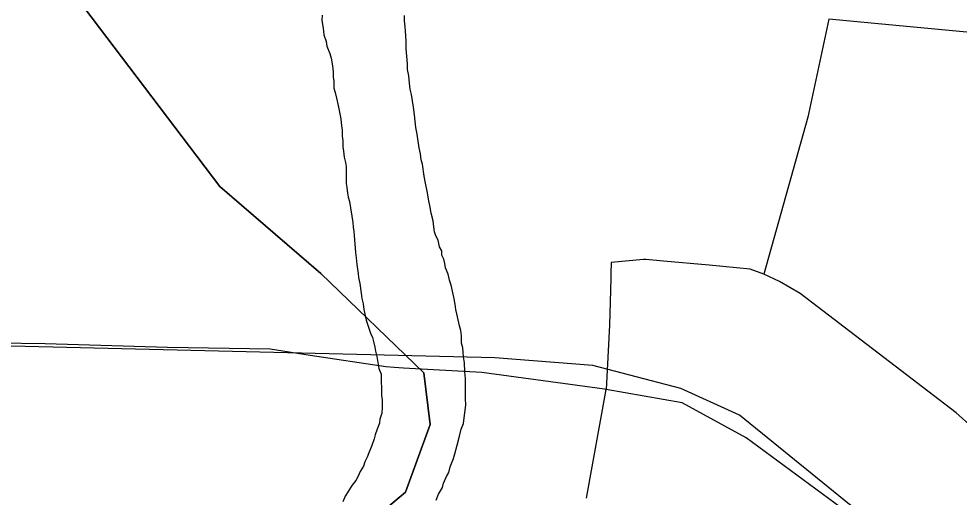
# Model space of a CAD drawing. Extents: x -59 to 82, y -3 to 49.
# Drawn here: x -54.529 to -53.935, y 47.202 to 47.505 of the extents above; entities that cross this region are included whole.
import ezdxf

# ---------------------------------------------------------------- set-up
doc = ezdxf.new("R2010")
doc.units = 0
for name, color, linetype in [('GM_X_City_Street', 7, 'Continuous'), ('GM_X_Corporation', 7, 'Continuous'), ('GM_X_County_Road', 7, 'Continuous'), ('GM_X_Major_River', 7, 'Continuous'), ('GM_X_Rail_Line', 7, 'Continuous')]:
    doc.layers.add(name, color=color, linetype=linetype)

msp = doc.modelspace()

# ---------------------------------------------------------------- linework, layer by layer
at = {"layer": 'GM_X_City_Street'}
for p, q in [((-54.01714, 47.50468), (-54.03048, 47.44288)), ((-53.87749, 47.49153), (-54.01714, 47.50468)), ((-54.03048, 47.44288), (-54.05818, 47.34339)), ((-54.17026, 47.20184), (-54.1579, 47.27056)), ((-54.10993, 47.26205), (-54.1579, 47.27056)), ((-54.06942, 47.23997), (-54.10993, 47.26205)), ((-54.00129, 47.18978), (-54.06942, 47.23997))]:
    msp.add_line(p, q, dxfattribs=at)
at = {"layer": 'GM_X_Corporation'}
for p, q in [((-54.5277, 47.56487), (-54.40198, 47.39898)), ((-54.40198, 47.39898), (-54.5277, 47.56487)), ((-54.40198, 47.39898), (-54.33819, 47.34397)), ((-54.33819, 47.34397), (-54.40198, 47.39898)), ((-54.33819, 47.34397), (-54.27319, 47.281)), ((-54.27319, 47.281), (-54.33819, 47.34397)), ((-54.27319, 47.281), (-54.26916, 47.24835)), ((-54.26916, 47.24835), (-54.27319, 47.281)), ((-54.26916, 47.24835), (-54.2848, 47.20568)), ((-54.2848, 47.20568), (-54.26916, 47.24835)), ((-54.2848, 47.20568), (-54.32934, 47.16813)), ((-54.32934, 47.16813), (-54.2848, 47.20568))]:
    msp.add_line(p, q, dxfattribs=at)
at = {"layer": 'GM_X_County_Road'}
for p, q in [((-54.13428, 47.3528), (-54.15477, 47.35095)), ((-54.13274, 47.35267), (-54.13428, 47.3528)), ((-54.12161, 47.35169), (-54.13274, 47.35267)), ((-54.15477, 47.35095), (-54.15494, 47.34381)), ((-54.09277, 47.34914), (-54.12161, 47.35169)), ((-54.06698, 47.3466), (-54.09277, 47.34914)), ((-54.05818, 47.34339), (-54.06698, 47.3466)), ((-54.15502, 47.34075), (-54.15575, 47.31117)), ((-54.15494, 47.34381), (-54.15502, 47.34075)), ((-54.0484, 47.33887), (-54.05818, 47.34339)), ((-54.03524, 47.33118), (-54.0484, 47.33887)), ((-53.93676, 47.25573), (-54.03524, 47.33118)), ((-54.15575, 47.31117), (-54.1579, 47.27056)), ((-54.51252, 47.29945), (-54.59212, 47.30059)), ((-54.43519, 47.29718), (-54.51252, 47.29945)), ((-54.37037, 47.29604), (-54.43519, 47.29718)), ((-54.34497, 47.29214), (-54.37037, 47.29604)), ((-54.29708, 47.28479), (-54.34497, 47.29214)), ((-54.29194, 47.28449), (-54.29708, 47.28479)), ((-54.28599, 47.28414), (-54.29194, 47.28449)), ((-54.23639, 47.28127), (-54.28599, 47.28414)), ((-54.15891, 47.2707), (-54.23639, 47.28127)), ((-54.1579, 47.27056), (-54.15891, 47.2707)), ((-53.92676, 47.24689), (-53.93676, 47.25573))]:
    msp.add_line(p, q, dxfattribs=at)
at = {"layer": 'GM_X_Major_River'}
for p, q in [((-54.33732, 47.50739), (-54.33767, 47.50397)), ((-54.28528, 47.50376), (-54.28532, 47.50718)), ((-54.33767, 47.50397), (-54.33686, 47.49904)), ((-54.28486, 47.49997), (-54.28528, 47.50376)), ((-54.33686, 47.49904), (-54.33643, 47.49487)), ((-54.28483, 47.49731), (-54.28486, 47.49997)), ((-54.28439, 47.49086), (-54.28483, 47.49731)), ((-54.33643, 47.49487), (-54.33487, 47.49071)), ((-54.33487, 47.49071), (-54.33446, 47.48767)), ((-54.28434, 47.48592), (-54.28439, 47.49086)), ((-54.33446, 47.48767), (-54.33252, 47.48314)), ((-54.28391, 47.48137), (-54.28434, 47.48592)), ((-54.33252, 47.48314), (-54.33172, 47.48011)), ((-54.33172, 47.48011), (-54.33091, 47.47518)), ((-54.28348, 47.47644), (-54.28391, 47.48137)), ((-54.33091, 47.47518), (-54.3305, 47.47139)), ((-54.3305, 47.47139), (-54.33046, 47.46835)), ((-54.28344, 47.47302), (-54.28348, 47.47644)), ((-54.28264, 47.46886), (-54.28344, 47.47302)), ((-54.33046, 47.46835), (-54.33005, 47.46532)), ((-54.28222, 47.4643), (-54.28264, 47.46886)), ((-54.33005, 47.46532), (-54.33001, 47.46114)), ((-54.33001, 47.46114), (-54.32922, 47.45849)), ((-54.28179, 47.46051), (-54.28222, 47.4643)), ((-54.281, 47.4571), (-54.28179, 47.46051)), ((-54.32922, 47.45849), (-54.32843, 47.4547)), ((-54.32843, 47.4547), (-54.32724, 47.45016)), ((-54.27978, 47.44914), (-54.281, 47.4571)), ((-54.32724, 47.45016), (-54.32644, 47.44599)), ((-54.27897, 47.44421), (-54.27978, 47.44914)), ((-54.32644, 47.44599), (-54.32564, 47.44182)), ((-54.32564, 47.44182), (-54.32521, 47.43727)), ((-54.27813, 47.43625), (-54.27897, 47.44421)), ((-54.32521, 47.43727), (-54.3248, 47.43462)), ((-54.27733, 47.43208), (-54.27813, 47.43625)), ((-54.3248, 47.43462), (-54.32476, 47.43082)), ((-54.32476, 47.43082), (-54.32435, 47.42779)), ((-54.27692, 47.42905), (-54.27733, 47.43208)), ((-54.32435, 47.42779), (-54.32431, 47.42399)), ((-54.32431, 47.42399), (-54.3239, 47.42134)), ((-54.2761, 47.42336), (-54.27692, 47.42905)), ((-54.3239, 47.42134), (-54.32348, 47.41755)), ((-54.2753, 47.41957), (-54.2761, 47.42336)), ((-54.27488, 47.41578), (-54.2753, 47.41957)), ((-54.32348, 47.41755), (-54.32269, 47.41414)), ((-54.32269, 47.41414), (-54.32228, 47.41149)), ((-54.27409, 47.41313), (-54.27488, 47.41578)), ((-54.27288, 47.40555), (-54.27409, 47.41313)), ((-54.32228, 47.41149), (-54.32217, 47.40086)), ((-54.32217, 47.40086), (-54.32177, 47.3982)), ((-54.27207, 47.401), (-54.27288, 47.40555)), ((-54.27087, 47.39494), (-54.27207, 47.401)), ((-54.32177, 47.3982), (-54.32135, 47.39479)), ((-54.32135, 47.39479), (-54.32094, 47.39213)), ((-54.27005, 47.38963), (-54.27087, 47.39494)), ((-54.32094, 47.39213), (-54.32016, 47.38949)), ((-54.32016, 47.38949), (-54.31812, 47.37622)), ((-54.26927, 47.38698), (-54.27005, 47.38963)), ((-54.26846, 47.38206), (-54.26927, 47.38698)), ((-54.26727, 47.37713), (-54.26846, 47.38206)), ((-54.26685, 47.37334), (-54.26727, 47.37713)), ((-54.31812, 47.37622), (-54.31771, 47.37318)), ((-54.31771, 47.37318), (-54.3173, 47.37053)), ((-54.3173, 47.37053), (-54.31728, 47.36787)), ((-54.26644, 47.37031), (-54.26685, 47.37334)), ((-54.31728, 47.36787), (-54.31641, 47.35725)), ((-54.26565, 47.36766), (-54.26644, 47.37031)), ((-54.26411, 47.36502), (-54.26565, 47.36766)), ((-54.2633, 47.36085), (-54.26411, 47.36502)), ((-54.26176, 47.35821), (-54.2633, 47.36085)), ((-54.31641, 47.35725), (-54.31599, 47.35384)), ((-54.31599, 47.35384), (-54.31557, 47.34967)), ((-54.26173, 47.35555), (-54.26176, 47.35821)), ((-54.26056, 47.3529), (-54.26173, 47.35555)), ((-54.25978, 47.35025), (-54.26056, 47.3529)), ((-54.31557, 47.34967), (-54.31516, 47.34663)), ((-54.31516, 47.34663), (-54.31475, 47.34398)), ((-54.25937, 47.3476), (-54.25978, 47.35025)), ((-54.25781, 47.34344), (-54.25937, 47.3476)), ((-54.31475, 47.34398), (-54.31435, 47.34133)), ((-54.31435, 47.34133), (-54.31355, 47.33754)), ((-54.25701, 47.33965), (-54.25781, 47.34344)), ((-54.31355, 47.33754), (-54.31272, 47.33147)), ((-54.25584, 47.33663), (-54.25701, 47.33965)), ((-54.25424, 47.32905), (-54.25584, 47.33663)), ((-54.31272, 47.33147), (-54.31231, 47.32806)), ((-54.25344, 47.3245), (-54.25424, 47.32905)), ((-54.31231, 47.32806), (-54.31151, 47.32465)), ((-54.31151, 47.32465), (-54.3111, 47.32124)), ((-54.25302, 47.32109), (-54.25344, 47.3245)), ((-54.3111, 47.32124), (-54.30951, 47.31442)), ((-54.25224, 47.31844), (-54.25302, 47.32109)), ((-54.25064, 47.31086), (-54.25224, 47.31844)), ((-54.30951, 47.31442), (-54.30833, 47.31063)), ((-54.30833, 47.31063), (-54.30677, 47.30609)), ((-54.30677, 47.30609), (-54.3056, 47.30345)), ((-54.24985, 47.30783), (-54.25064, 47.31086)), ((-54.24943, 47.30442), (-54.24985, 47.30783)), ((-54.3056, 47.30345), (-54.30481, 47.30004)), ((-54.30481, 47.30004), (-54.30402, 47.29739)), ((-54.24939, 47.29986), (-54.24943, 47.30442)), ((-54.2486, 47.29683), (-54.24939, 47.29986)), ((-54.30402, 47.29739), (-54.30361, 47.29474)), ((-54.30361, 47.29474), (-54.30282, 47.29133)), ((-54.24819, 47.29418), (-54.2486, 47.29683)), ((-54.24816, 47.29114), (-54.24819, 47.29418)), ((-54.30282, 47.29133), (-54.30201, 47.2864)), ((-54.24736, 47.28736), (-54.24816, 47.29114)), ((-54.2473, 47.28166), (-54.24736, 47.28736)), ((-54.30201, 47.2864), (-54.3016, 47.28375)), ((-54.3016, 47.28375), (-54.30005, 47.28034)), ((-54.24688, 47.27749), (-54.2473, 47.28166)), ((-54.30005, 47.28034), (-54.29991, 47.26668)), ((-54.24674, 47.26458), (-54.24688, 47.27749)), ((-54.29991, 47.26668), (-54.2995, 47.26402)), ((-54.2995, 47.26402), (-54.29945, 47.25947)), ((-54.2467, 47.26078), (-54.24674, 47.26458)), ((-54.29945, 47.25947), (-54.29979, 47.25567)), ((-54.24705, 47.25736), (-54.2467, 47.26078)), ((-54.30089, 47.25186), (-54.30124, 47.2492)), ((-54.29979, 47.25567), (-54.30089, 47.25186)), ((-54.2481, 47.249), (-54.2474, 47.25432)), ((-54.2474, 47.25432), (-54.24705, 47.25736)), ((-54.30124, 47.2492), (-54.30272, 47.24539)), ((-54.25068, 47.241), (-54.24958, 47.24557)), ((-54.24958, 47.24557), (-54.2481, 47.249)), ((-54.30383, 47.24196), (-54.30456, 47.23929)), ((-54.30272, 47.24539), (-54.30383, 47.24196)), ((-54.25213, 47.23529), (-54.25068, 47.241)), ((-54.30603, 47.2351), (-54.30788, 47.23052)), ((-54.30456, 47.23929), (-54.30603, 47.2351)), ((-54.2536, 47.22996), (-54.25213, 47.23529)), ((-54.30899, 47.22785), (-54.31048, 47.2248)), ((-54.30788, 47.23052), (-54.30899, 47.22785)), ((-54.25432, 47.22691), (-54.2536, 47.22996)), ((-54.31121, 47.22213), (-54.31345, 47.2187)), ((-54.31048, 47.2248), (-54.31121, 47.22213)), ((-54.25654, 47.22157), (-54.25432, 47.22691)), ((-54.31345, 47.2187), (-54.31456, 47.21565)), ((-54.25876, 47.21547), (-54.25727, 47.21815)), ((-54.25727, 47.21815), (-54.25654, 47.22157)), ((-54.31868, 47.20991), (-54.32092, 47.20609)), ((-54.31605, 47.21297), (-54.31868, 47.20991)), ((-54.31456, 47.21565), (-54.31605, 47.21297)), ((-54.26135, 47.20861), (-54.26062, 47.21128)), ((-54.26062, 47.21128), (-54.25876, 47.21547)), ((-54.32092, 47.20609), (-54.32278, 47.20303)), ((-54.26544, 47.20059), (-54.26396, 47.20441)), ((-54.26396, 47.20441), (-54.26135, 47.20861)), ((-54.32278, 47.20303), (-54.32426, 47.1996))]:
    msp.add_line(p, q, dxfattribs=at)
at = {"layer": 'GM_X_Rail_Line'}
for p, q in [((-54.22837, 47.29057), (-54.59244, 47.29943)), ((-54.16635, 47.28574), (-54.22837, 47.29057)), ((-54.11078, 47.27124), (-54.16635, 47.28574)), ((-54.07372, 47.25432), (-54.11078, 47.27124)), ((-53.7314, 46.97714), (-54.07372, 47.25432))]:
    msp.add_line(p, q, dxfattribs=at)

doc.saveas('drawing.dxf')
